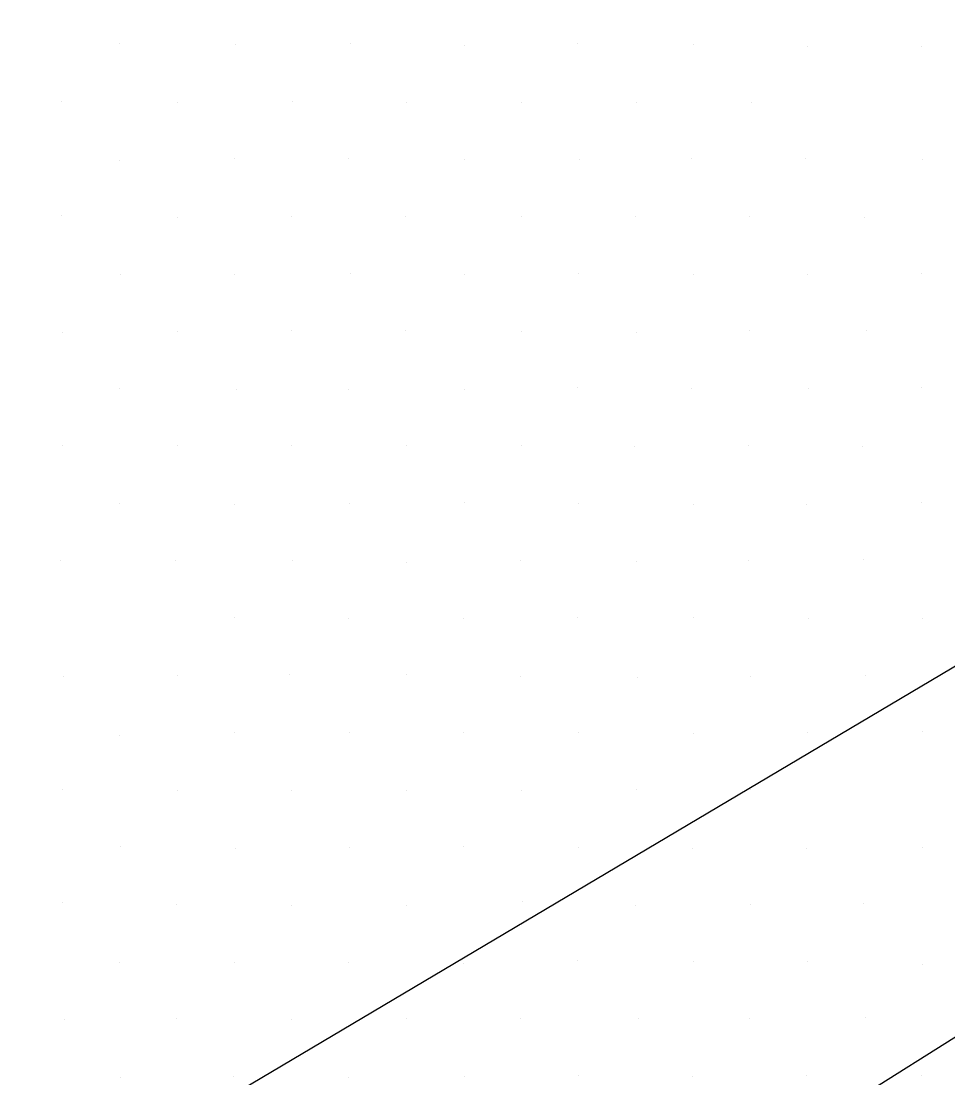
# Model space of a CAD drawing. Extents: x 1602514 to 1609837, y 863887 to 871157.
# Drawn here: x 1605875.4 to 1605989.7, y 867824 to 867954.3 of the extents above; entities that cross this region are included whole.
import ezdxf

# ---------------------------------------------------------------- set-up
doc = ezdxf.new("R2010")
doc.units = 0
doc.layers.add('Survey-Spot dirt', color=7, linetype='Continuous')
doc.layers.add('Text General Notes', color=7, linetype='Continuous')

msp = doc.modelspace()

# ---------------------------------------------------------------- linework, layer by layer
at = {"layer": 'Survey-Spot dirt'}
for p, q in [((1605887.56, 867951.56), (1605887.56, 867951.56)), ((1605887.56, 867951.56), (1605887.56, 867951.56)), ((1605901.86, 867951.45), (1605901.86, 867951.45)), ((1605901.86, 867951.45), (1605901.86, 867951.45)), ((1605916.04, 867951.59), (1605916.04, 867951.59)), ((1605916.04, 867951.59), (1605916.04, 867951.59)), ((1605930.12, 867951.31), (1605930.12, 867951.31)), ((1605930.12, 867951.31), (1605930.12, 867951.31)), ((1605944.05, 867951.58), (1605944.05, 867951.58)), ((1605944.05, 867951.58), (1605944.05, 867951.58)), ((1605958.33, 867951.45), (1605958.33, 867951.45)), ((1605958.33, 867951.45), (1605958.33, 867951.45)), ((1605972.33, 867951.22), (1605972.33, 867951.22)), ((1605972.33, 867951.22), (1605972.33, 867951.22)), ((1605986.46, 867951.24), (1605986.46, 867951.24)), ((1605986.46, 867951.24), (1605986.46, 867951.24)), ((1605880.4, 867944.46), (1605880.4, 867944.46)), ((1605880.4, 867944.46), (1605880.4, 867944.46)), ((1605894.73, 867944.3), (1605894.73, 867944.3)), ((1605894.73, 867944.3), (1605894.73, 867944.3)), ((1605908.84, 867944.36), (1605908.84, 867944.36)), ((1605908.84, 867944.36), (1605908.84, 867944.36)), ((1605922.91, 867944.31), (1605922.91, 867944.31)), ((1605922.91, 867944.31), (1605922.91, 867944.31)), ((1605937.14, 867944.23), (1605937.14, 867944.23)), ((1605937.14, 867944.23), (1605937.14, 867944.23)), ((1605951.23, 867944.32), (1605951.23, 867944.32)), ((1605951.23, 867944.32), (1605951.23, 867944.32)), ((1605965.43, 867944.31), (1605965.43, 867944.31)), ((1605965.43, 867944.31), (1605965.43, 867944.31)), ((1605887.58, 867937.14), (1605887.58, 867937.14)), ((1605887.58, 867937.14), (1605887.58, 867937.14)), ((1605901.74, 867937.34), (1605901.74, 867937.34)), ((1605901.74, 867937.34), (1605901.74, 867937.34)), ((1605915.84, 867937.39), (1605915.84, 867937.39)), ((1605915.84, 867937.39), (1605915.84, 867937.39)), ((1605930.04, 867937.25), (1605930.04, 867937.25)), ((1605930.04, 867937.25), (1605930.04, 867937.25)), ((1605944.21, 867937.3), (1605944.21, 867937.3)), ((1605944.21, 867937.3), (1605944.21, 867937.3)), ((1605958.13, 867937.41), (1605958.13, 867937.41)), ((1605958.13, 867937.41), (1605958.13, 867937.41)), ((1605972.07, 867937.42), (1605972.07, 867937.42)), ((1605972.07, 867937.42), (1605972.07, 867937.42)), ((1605986.5, 867937.24), (1605986.5, 867937.24)), ((1605986.5, 867937.24), (1605986.5, 867937.24)), ((1605880.41, 867930.32), (1605880.41, 867930.32)), ((1605880.41, 867930.32), (1605880.41, 867930.32)), ((1605894.73, 867930.09), (1605894.73, 867930.09)), ((1605894.73, 867930.09), (1605894.73, 867930.09)), ((1605908.75, 867930.18), (1605908.75, 867930.18)), ((1605908.75, 867930.18), (1605908.75, 867930.18)), ((1605922.77, 867930.23), (1605922.77, 867930.23)), ((1605922.77, 867930.23), (1605922.77, 867930.23)), ((1605937.09, 867930.17), (1605937.09, 867930.17)), ((1605937.09, 867930.17), (1605937.09, 867930.17)), ((1605951.17, 867930.21), (1605951.17, 867930.21)), ((1605951.17, 867930.21), (1605951.17, 867930.21)), ((1605965.19, 867930.19), (1605965.19, 867930.19)), ((1605965.19, 867930.19), (1605965.19, 867930.19)), ((1605979.43, 867930.05), (1605979.43, 867930.05)), ((1605979.43, 867930.05), (1605979.43, 867930.05)), ((1605887.64, 867923.11), (1605887.64, 867923.11)), ((1605887.64, 867923.11), (1605887.64, 867923.11)), ((1605901.78, 867923.01), (1605901.78, 867923.01)), ((1605901.78, 867923.01), (1605901.78, 867923.01)), ((1605915.98, 867923.21), (1605915.98, 867923.21)), ((1605915.98, 867923.21), (1605915.98, 867923.21)), ((1605930.09, 867923.09), (1605930.09, 867923.09)), ((1605930.09, 867923.09), (1605930.09, 867923.09)), ((1605944.16, 867923.21), (1605944.16, 867923.21)), ((1605944.16, 867923.21), (1605944.16, 867923.21)), ((1605958.31, 867923.11), (1605958.31, 867923.11)), ((1605958.31, 867923.11), (1605958.31, 867923.11)), ((1605972.34, 867923.09), (1605972.34, 867923.09)), ((1605972.34, 867923.09), (1605972.34, 867923.09)), ((1605986.48, 867923.2), (1605986.48, 867923.2)), ((1605986.48, 867923.2), (1605986.48, 867923.2)), ((1605908.75, 867916.21), (1605908.75, 867916.21)), ((1605908.75, 867916.21), (1605908.75, 867916.21)), ((1605922.83, 867916.18), (1605922.83, 867916.18)), ((1605922.83, 867916.18), (1605922.83, 867916.18)), ((1605937.09, 867916.06), (1605937.09, 867916.06)), ((1605937.09, 867916.06), (1605937.09, 867916.06)), ((1605965.17, 867916.16), (1605965.17, 867916.16)), ((1605965.17, 867916.16), (1605965.17, 867916.16)), ((1605979.66, 867916.11), (1605979.66, 867916.11)), ((1605979.66, 867916.11), (1605979.66, 867916.11)), ((1605880.56, 867915.97), (1605880.56, 867915.97)), ((1605880.56, 867915.97), (1605880.56, 867915.97)), ((1605894.69, 867916), (1605894.69, 867916)), ((1605894.69, 867916), (1605894.69, 867916)), ((1605951.3, 867915.97), (1605951.3, 867915.97)), ((1605951.3, 867915.97), (1605951.3, 867915.97)), ((1605887.6, 867909.01), (1605887.6, 867909.01)), ((1605887.6, 867909.01), (1605887.6, 867909.01)), ((1605901.97, 867908.9), (1605901.97, 867908.9)), ((1605901.97, 867908.9), (1605901.97, 867908.9)), ((1605915.79, 867908.92), (1605915.79, 867908.92)), ((1605915.79, 867908.92), (1605915.79, 867908.92)), ((1605930.07, 867908.89), (1605930.07, 867908.89)), ((1605930.07, 867908.89), (1605930.07, 867908.89)), ((1605943.98, 867909.1), (1605943.98, 867909.1)), ((1605943.98, 867909.1), (1605943.98, 867909.1)), ((1605958.13, 867909.01), (1605958.13, 867909.01)), ((1605958.13, 867909.01), (1605958.13, 867909.01)), ((1605972.48, 867908.96), (1605972.48, 867908.96)), ((1605972.48, 867908.96), (1605972.48, 867908.96)), ((1605986.45, 867909.09), (1605986.45, 867909.09)), ((1605986.45, 867909.09), (1605986.45, 867909.09)), ((1605880.47, 867901.92), (1605880.47, 867901.92)), ((1605880.47, 867901.92), (1605880.47, 867901.92)), ((1605894.67, 867902), (1605894.67, 867902)), ((1605894.67, 867902), (1605894.67, 867902)), ((1605908.76, 867901.97), (1605908.76, 867901.97)), ((1605908.76, 867901.97), (1605908.76, 867901.97)), ((1605922.97, 867901.93), (1605922.97, 867901.93)), ((1605922.97, 867901.93), (1605922.97, 867901.93)), ((1605937.12, 867901.95), (1605937.12, 867901.95)), ((1605937.12, 867901.95), (1605937.12, 867901.95)), ((1605951.08, 867901.8), (1605951.08, 867901.8)), ((1605951.08, 867901.8), (1605951.08, 867901.8)), ((1605965.13, 867901.92), (1605965.13, 867901.92)), ((1605965.13, 867901.92), (1605965.13, 867901.92)), ((1605979.19, 867901.9), (1605979.19, 867901.9)), ((1605979.19, 867901.9), (1605979.19, 867901.9)), ((1605887.52, 867894.78), (1605887.52, 867894.78)), ((1605887.52, 867894.78), (1605887.52, 867894.78)), ((1605901.68, 867894.72), (1605901.68, 867894.72)), ((1605901.68, 867894.72), (1605901.68, 867894.72)), ((1605915.95, 867894.79), (1605915.95, 867894.79)), ((1605915.95, 867894.79), (1605915.95, 867894.79)), ((1605930.06, 867894.98), (1605930.06, 867894.98)), ((1605930.06, 867894.98), (1605930.06, 867894.98)), ((1605944.13, 867894.83), (1605944.13, 867894.83)), ((1605944.13, 867894.83), (1605944.13, 867894.83)), ((1605958.3, 867894.71), (1605958.3, 867894.71)), ((1605958.3, 867894.71), (1605958.3, 867894.71)), ((1605972.21, 867894.69), (1605972.21, 867894.69)), ((1605972.21, 867894.69), (1605972.21, 867894.69)), ((1605986.39, 867894.91), (1605986.39, 867894.91)), ((1605986.39, 867894.91), (1605986.39, 867894.91)), ((1605880.27, 867887.74), (1605880.27, 867887.74)), ((1605880.27, 867887.74), (1605880.27, 867887.74)), ((1605894.42, 867887.76), (1605894.42, 867887.76)), ((1605894.42, 867887.76), (1605894.42, 867887.76)), ((1605908.86, 867887.8), (1605908.86, 867887.8)), ((1605908.86, 867887.8), (1605908.86, 867887.8)), ((1605922.88, 867887.6), (1605922.88, 867887.6)), ((1605922.88, 867887.6), (1605922.88, 867887.6)), ((1605937.03, 867887.8), (1605937.03, 867887.8)), ((1605937.03, 867887.8), (1605937.03, 867887.8)), ((1605951.26, 867887.71), (1605951.26, 867887.71)), ((1605951.26, 867887.71), (1605951.26, 867887.71)), ((1605965.13, 867887.75), (1605965.13, 867887.75)), ((1605965.13, 867887.75), (1605965.13, 867887.75)), ((1605979.34, 867887.9), (1605979.34, 867887.9)), ((1605979.34, 867887.9), (1605979.34, 867887.9)), ((1605901.74, 867880.8), (1605901.74, 867880.8)), ((1605901.74, 867880.8), (1605901.74, 867880.8)), ((1605915.78, 867880.66), (1605915.78, 867880.66)), ((1605915.78, 867880.66), (1605915.78, 867880.66)), ((1605929.97, 867880.59), (1605929.97, 867880.59)), ((1605929.97, 867880.59), (1605929.97, 867880.59)), ((1605944.07, 867880.7), (1605944.07, 867880.7)), ((1605944.07, 867880.7), (1605944.07, 867880.7)), ((1605958.36, 867880.77), (1605958.36, 867880.77)), ((1605958.36, 867880.77), (1605958.36, 867880.77)), ((1605972.55, 867880.64), (1605972.55, 867880.64)), ((1605972.55, 867880.64), (1605972.55, 867880.64)), ((1605986.53, 867880.62), (1605986.53, 867880.62)), ((1605986.53, 867880.62), (1605986.53, 867880.62)), ((1605880.59, 867873.5), (1605880.59, 867873.5)), ((1605880.59, 867873.5), (1605880.59, 867873.5)), ((1605894.65, 867873.64), (1605894.65, 867873.64)), ((1605894.65, 867873.64), (1605894.65, 867873.64)), ((1605908.56, 867873.78), (1605908.56, 867873.78)), ((1605908.56, 867873.78), (1605908.56, 867873.78)), ((1605922.96, 867873.67), (1605922.96, 867873.67)), ((1605922.96, 867873.67), (1605922.96, 867873.67)), ((1605936.94, 867873.48), (1605936.94, 867873.48)), ((1605936.94, 867873.48), (1605936.94, 867873.48)), ((1605951.4, 867873.41), (1605951.4, 867873.41)), ((1605951.4, 867873.41), (1605951.4, 867873.41)), ((1605965.37, 867873.42), (1605965.37, 867873.42)), ((1605965.37, 867873.42), (1605965.37, 867873.42)), ((1605979.47, 867873.63), (1605979.47, 867873.63)), ((1605979.47, 867873.63), (1605979.47, 867873.63)), ((1605901.71, 867866.55), (1605901.71, 867866.55)), ((1605901.71, 867866.55), (1605901.71, 867866.55)), ((1605915.86, 867866.56), (1605915.86, 867866.56)), ((1605915.86, 867866.56), (1605915.86, 867866.56)), ((1605929.97, 867866.51), (1605929.97, 867866.51)), ((1605929.97, 867866.51), (1605929.97, 867866.51)), ((1605944.2, 867866.55), (1605944.2, 867866.55)), ((1605944.2, 867866.55), (1605944.2, 867866.55)), ((1605972.4, 867866.53), (1605972.4, 867866.53)), ((1605972.4, 867866.53), (1605972.4, 867866.53)), ((1605986.58, 867866.67), (1605986.58, 867866.67)), ((1605986.58, 867866.67), (1605986.58, 867866.67)), ((1605887.52, 867866.19), (1605887.52, 867866.19)), ((1605887.52, 867866.19), (1605887.52, 867866.19)), ((1605958.26, 867866.44), (1605958.26, 867866.44)), ((1605958.26, 867866.44), (1605958.26, 867866.44)), ((1605880.56, 867859.51), (1605880.56, 867859.51)), ((1605880.56, 867859.51), (1605880.56, 867859.51)), ((1605894.66, 867859.38), (1605894.66, 867859.38)), ((1605894.66, 867859.38), (1605894.66, 867859.38)), ((1605908.71, 867859.42), (1605908.71, 867859.42)), ((1605908.71, 867859.42), (1605908.71, 867859.42)), ((1605922.92, 867859.38), (1605922.92, 867859.38)), ((1605922.92, 867859.38), (1605922.92, 867859.38)), ((1605937.13, 867859.46), (1605937.13, 867859.46)), ((1605937.13, 867859.46), (1605937.13, 867859.46)), ((1605951.25, 867859.5), (1605951.25, 867859.5)), ((1605951.25, 867859.5), (1605951.25, 867859.5)), ((1605965.4, 867859.55), (1605965.4, 867859.55)), ((1605965.4, 867859.55), (1605965.4, 867859.55)), ((1605887.66, 867852.53), (1605887.66, 867852.53)), ((1605887.66, 867852.53), (1605887.66, 867852.53)), ((1605901.81, 867852.3), (1605901.81, 867852.3)), ((1605901.81, 867852.3), (1605901.81, 867852.3)), ((1605915.92, 867852.37), (1605915.92, 867852.37)), ((1605915.92, 867852.37), (1605915.92, 867852.37)), ((1605929.97, 867852.55), (1605929.97, 867852.55)), ((1605929.97, 867852.55), (1605929.97, 867852.55)), ((1605944.13, 867852.42), (1605944.13, 867852.42)), ((1605944.13, 867852.42), (1605944.13, 867852.42)), ((1605958.23, 867852.31), (1605958.23, 867852.31)), ((1605958.23, 867852.31), (1605958.23, 867852.31)), ((1605972.25, 867852.32), (1605972.25, 867852.32)), ((1605972.25, 867852.32), (1605972.25, 867852.32)), ((1605986.5, 867852.35), (1605986.5, 867852.35)), ((1605986.5, 867852.35), (1605986.5, 867852.35)), ((1605937.2, 867845.7), (1605937.2, 867845.7)), ((1605937.2, 867845.7), (1605937.2, 867845.7)), ((1605880.51, 867845.6), (1605880.51, 867845.6)), ((1605880.51, 867845.6), (1605880.51, 867845.6)), ((1605894.61, 867845.34), (1605894.61, 867845.34)), ((1605894.61, 867845.34), (1605894.61, 867845.34)), ((1605908.8, 867845.25), (1605908.8, 867845.25)), ((1605908.8, 867845.25), (1605908.8, 867845.25)), ((1605922.95, 867845.24), (1605922.95, 867845.24)), ((1605922.95, 867845.24), (1605922.95, 867845.24)), ((1605951.14, 867845.24), (1605951.14, 867845.24)), ((1605951.14, 867845.24), (1605951.14, 867845.24)), ((1605965.3, 867845.37), (1605965.3, 867845.37)), ((1605965.3, 867845.37), (1605965.3, 867845.37)), ((1605979.32, 867845.42), (1605979.32, 867845.42)), ((1605979.32, 867845.42), (1605979.32, 867845.42)), ((1605887.6, 867838.21), (1605887.6, 867838.21)), ((1605887.6, 867838.21), (1605887.6, 867838.21)), ((1605901.74, 867838.18), (1605901.74, 867838.18)), ((1605901.74, 867838.18), (1605901.74, 867838.18)), ((1605915.73, 867838.26), (1605915.73, 867838.26)), ((1605915.73, 867838.26), (1605915.73, 867838.26)), ((1605930, 867838.07), (1605930, 867838.07)), ((1605930, 867838.07), (1605930, 867838.07)), ((1605944.06, 867838.4), (1605944.06, 867838.4)), ((1605944.06, 867838.4), (1605944.06, 867838.4)), ((1605958.37, 867838.37), (1605958.37, 867838.37)), ((1605958.37, 867838.37), (1605958.37, 867838.37)), ((1605972.42, 867838.32), (1605972.42, 867838.32)), ((1605972.42, 867838.32), (1605972.42, 867838.32)), ((1605986.56, 867837.99), (1605986.56, 867837.99)), ((1605986.56, 867837.99), (1605986.56, 867837.99)), ((1605937.05, 867831.3), (1605937.05, 867831.3)), ((1605937.05, 867831.3), (1605937.05, 867831.3)), ((1605951.56, 867831.3), (1605951.56, 867831.3)), ((1605951.56, 867831.3), (1605951.56, 867831.3)), ((1605979.48, 867831.37), (1605979.48, 867831.37)), ((1605979.48, 867831.37), (1605979.48, 867831.37)), ((1605880.71, 867831.15), (1605880.71, 867831.15)), ((1605880.71, 867831.15), (1605880.71, 867831.15)), ((1605894.59, 867831.24), (1605894.59, 867831.24)), ((1605894.59, 867831.24), (1605894.59, 867831.24)), ((1605908.79, 867831.22), (1605908.79, 867831.22)), ((1605908.79, 867831.22), (1605908.79, 867831.22)), ((1605922.9, 867831.28), (1605922.9, 867831.28)), ((1605922.9, 867831.28), (1605922.9, 867831.28)), ((1605965.17, 867831.25), (1605965.17, 867831.25)), ((1605965.17, 867831.25), (1605965.17, 867831.25)), ((1605887.66, 867823.98), (1605887.66, 867823.98)), ((1605887.66, 867823.98), (1605887.66, 867823.98)), ((1605901.6, 867824.08), (1605901.6, 867824.08)), ((1605901.6, 867824.08), (1605901.6, 867824.08)), ((1605915.83, 867824.03), (1605915.83, 867824.03)), ((1605915.83, 867824.03), (1605915.83, 867824.03)), ((1605930.05, 867824.18), (1605930.05, 867824.18)), ((1605930.05, 867824.18), (1605930.05, 867824.18)), ((1605944.18, 867824.25), (1605944.18, 867824.25)), ((1605944.18, 867824.25), (1605944.18, 867824.25)), ((1605958.21, 867824.08), (1605958.21, 867824.08)), ((1605958.21, 867824.08), (1605958.21, 867824.08)), ((1605972.26, 867824.22), (1605972.26, 867824.22)), ((1605972.26, 867824.22), (1605972.26, 867824.22)), ((1605986.42, 867824.2), (1605986.42, 867824.2)), ((1605986.42, 867824.2), (1605986.42, 867824.2))]:
    msp.add_line(p, q, dxfattribs=at)
at = {"layer": 'Text General Notes'}
for p in [(1605198.57, 867330.41), (1605198.57, 867330.41), (1605487.94, 867576.47), (1605487.94, 867576.47)]:
    msp.add_line(p, (1607257.14, 868626.42), dxfattribs=at)

doc.saveas('drawing.dxf')
